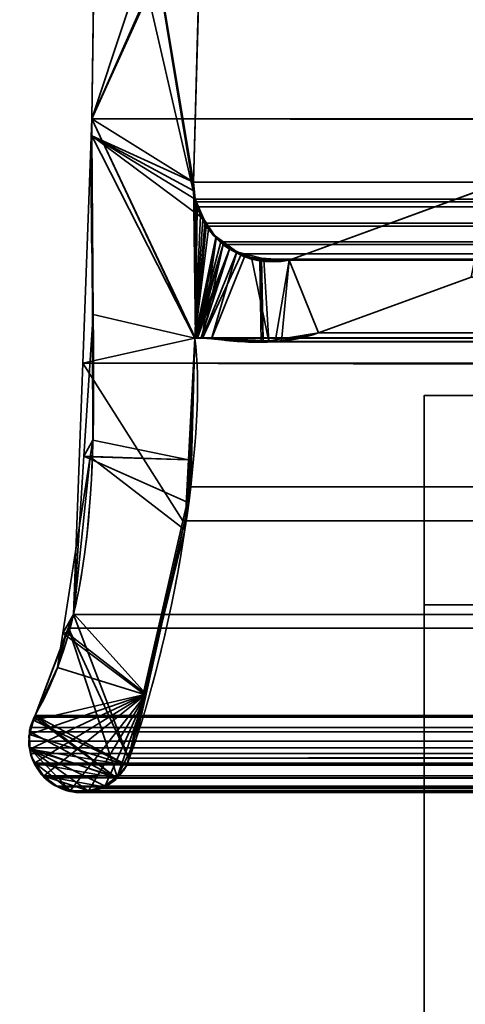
# Model space of a CAD drawing. Header units: millimetres. Extents: x -503 to 6703, y -110 to 193.
# Tile 1027 of 1056: x 4033.14 to 4037.39, y -5.82 to 3.59. Entities that reach past the tile are written whole.
import ezdxf

# ---------------------------------------------------------------- set-up
doc = ezdxf.new("R2010")
doc.units = ezdxf.units.MM
doc.layers.add('152', color=7, linetype='Continuous', true_color=0xffffff)

# ---------------------------------------------------------------- blocks, each defined once
blk = doc.blocks.new('UG_SURFACE_004')
at = {"layer": '152', "color": 252, "linetype": 'Continuous', "lineweight": 35}
for points in [[(5156.4999, -14, 2212.25), (5156.4999, 174.4, 2212.25), (3843.4999, 174.4, 2212.25), (3843.4999, -14, 2212.25)], [(3993.5, -14, 2062.2499), (3993.5, 174.4, 2062.2499), (5006.4998, 174.4, 2062.2499), (5006.4998, -14, 2062.2499)]]:
    blk.add_3dface(points, dxfattribs=at)
blk = doc.blocks.new('UG_SURFACE_341')
at = {"layer": '152', "color": 35, "linetype": 'Continuous', "lineweight": 35}
for points in [[(4037.0002, 0, 2), (4962.9998, 0, 2), (4962.9998, -2), (4037.0002, -2)], [(4037.0002, 0, 1027), (4081.9998, 0, 1031.9999), (4081.9998, 0, 1015)], [(4037.0002, 0, 2), (4037.0002, 0, 1027), (4082.7613, 0, 1011.1731), (4084.929, 0, 1007.929)], [(4037.0002, 0, 1027), (4082.7613, 0, 1035.8268), (4081.9998, 0, 1031.9999)], [(4037.0002, 0, 1027), (4037.0002, 0, 2017), (4082.4895, 0, 1107.0901), (4082.0546, 0, 1102.9547)], [(4081.9998, 0, 1015), (4082.7613, 0, 1011.1731), (4037.0002, 0, 1027)], [(4082.0546, 0, 1102.9547), (4084.929, 0, 1039.0711), (4082.7613, 0, 1035.8268), (4037.0002, 0, 1027)], [(4084.929, 0, 1007.929), (4088.1734, 0, 1005.7611), (4037.0002, 0, 2)], [(4962.9998, 0, 2), (4037.0002, 0, 2), (4092, 0, 1005), (4095.8266, 0, 1005.7611)], [(4088.1734, 0, 1005.7611), (4092, 0, 1005), (4037.0002, 0, 2)], [(4037.0002, 0, 2017), (4092, 0, 1114), (4087.9326, 0, 1113.1355)], [(4087.9326, 0, 1113.1355), (4084.5685, 0, 1110.6913), (4037.0002, 0, 2017)], [(4084.5685, 0, 1110.6913), (4082.4895, 0, 1107.0901), (4037.0002, 0, 2017)], [(4096.0674, 0, 1113.1355), (4092, 0, 1114), (4037.0002, 0, 2017), (4962.9998, 0, 2017)], [(4037.0002, 0, 2), (4037.0002, -2), (4037.0002, -9), (4037.0002, -9, 977)], [(4037.0002, -9, 977), (4037.0002, 0, 1027), (4037.0002, 0, 2)], [(4962.9998, -9, 2017), (4962.9998, 0, 2017), (4037.0002, 0, 2017), (4037.0002, -9, 2017)], [(4037.0002, 0, 1027), (4037.0002, -16.6489, 982.7361), (4037.0002, -18.1684, 983.4126), (4037.0002, -16.0274, 1012.5227)], [(4037.0002, 0, 1027), (4037.0002, -15.5359, 981.5), (4037.0002, -16.6489, 982.7361)], [(4037.0002, -16.0274, 1012.5227), (4037.0002, -16.6699, 1014.5), (4037.0002, 0, 1027)], [(4037.0002, 0, 1027), (4037.0002, -9, 977), (4037.0002, -15.0219, 979.9181), (4037.0002, -15.5359, 981.5)], [(4037.0002, -24.75, 1027), (4037.0002, 0, 1027), (4037.0002, -18.0611, 1016.0451), (4037.0002, -19.9604, 1016.8908)], [(4037.0002, -16.6699, 1014.5), (4037.0002, -18.0611, 1016.0451), (4037.0002, 0, 1027)], [(4037.0002, 0, 1027), (4037.0002, -17, 1036.9999), (4037.0002, -17, 1067), (4037.0002, -9, 1192)], [(4037.0002, 0, 1027), (4037.0002, -24.75, 1027), (4037.0002, -24.5, 1036.9999), (4037.0002, -17, 1036.9999)], [(4037.0002, -9, 1192), (4037.0002, -9, 2017), (4037.0002, 0, 2017), (4037.0002, 0, 1027)], [(4962.9998, -2), (4962.9998, -9), (4037.0002, -9), (4037.0002, -2)]]:
    blk.add_3dface(points, dxfattribs=at)
blk = doc.blocks.new('UG_SURFACE_368')
at = {"layer": '152', "color": 252, "linetype": 'Continuous', "lineweight": 35}
for points in [[(4031.4999, -25.92, 2021.75), (4968.5001, -25.92, 2021.75), (4968.5001, 14.42, 2021.75), (4031.4999, 14.42, 2021.75)], [(4033, -25.92, 2020.2501), (4033, 14.42, 2020.2501), (4967, 14.42, 2020.2501), (4967, -25.92, 2020.2501)]]:
    blk.add_3dface(points, dxfattribs=at)
blk = doc.blocks.new('UG_SURFACE_396')
at = {"layer": '152', "color": 7, "linetype": 'Continuous', "lineweight": 35}
for points in [[(4034.812, 1.8784, 2018.4383), (4033.9112, 7.3541, 2019.3388), (4033.8678, 6.0177, 2019.3822), (4033.8717, 5.9608, 2019.3784)], [(4033.9112, 7.3541, 2019.3388), (4034.7991, 1.9593, 2018.451), (4034.7953, 2.0412, 2018.4548)], [(4033.9112, 7.3541, 2019.3388), (4034.812, 1.8784, 2018.4383), (4034.7991, 1.9593, 2018.451)], [(4034.7953, 2.0412, 2018.4548), (4034.8778, 4.9715, 2018.3723), (4033.9112, 7.3541, 2019.3388)], [(4033.8249, 2.6459, -7.75), (4035.0733, 6.4097, -7.75), (4034.9107, 5.1239, -7.75), (4034.903, 5.0887, -7.75)], [(4035.0733, 6.4097, -7.75), (4033.8249, 2.6459, -7.75), (4033.8717, 5.9608, -7.75)], [(4033.8249, 2.6459, 2019.4249), (4033.8717, 5.9608, 2019.3784), (4033.8717, 5.9608, -7.75), (4033.8249, 2.6459, -7.75)], [(4033.8717, 5.9608, 2019.3784), (4033.8249, 2.6459, 2019.4249), (4033.8259, 2.4847, 2019.424), (4034.812, 1.8784, 2018.4383)], [(4034.903, 5.0887, -7.75), (4034.8778, 4.9715, -7.75), (4033.8249, 2.6459, -7.75)], [(4034.8778, 4.9715, -7.75), (4034.7953, 2.0412, -7.75), (4033.8254, 2.4846, -7.75), (4033.8249, 2.6459, -7.75)], [(4034.7953, 2.0412, -7.75), (4034.8778, 4.9715, -7.75), (4034.8778, 4.9715, 2018.3723), (4034.7953, 2.0412, 2018.4548)], [(4033.8249, 2.6459, -7.75), (4033.8254, 2.4846, -7.75), (4033.8259, 2.4847, 2019.424)], [(4033.8259, 2.4847, 2019.424), (4033.8249, 2.6459, 2019.4249), (4033.8249, 2.6459, -7.75)], [(4033.8359, 0.7759, 2019.4142), (4033.8259, 2.4847, 2019.424), (4033.8254, 2.4846, -7.75)], [(4033.8359, 0.7759, 2019.4142), (4033.8254, 2.4846, -7.75), (4033.8349, -0.4257, -7.75)], [(4033.8254, 2.4846, -7.75), (4034.812, 1.8784, -7.75), (4034.8959, 1.6882, -7.75)], [(4033.8254, 2.4846, -7.75), (4034.7953, 2.0412, -7.75), (4034.7991, 1.9593, -7.75)], [(4034.7991, 1.9593, -7.75), (4034.812, 1.8784, -7.75), (4033.8254, 2.4846, -7.75)], [(4034.8959, 1.6882, -7.75), (4034.9388, 1.592, -7.75), (4034.8077, 0.5499, -7.75), (4033.8254, 2.4846, -7.75)], [(4033.8349, -0.4257, -7.75), (4033.8254, 2.4846, -7.75), (4034.8077, 0.5499, -7.75), (4034.7481, -0.6131, -7.75)], [(4033.8259, 2.4847, 2019.424), (4034.8077, 0.5499, 2018.4426), (4034.8644, 1.7194, 2018.3856), (4034.812, 1.8784, 2018.4383)], [(4034.8077, 0.5499, 2018.4426), (4033.8259, 2.4847, 2019.424), (4033.8359, 0.7759, 2019.4142)], [(4034.7991, 1.9593, -7.75), (4034.7953, 2.0412, -7.75), (4034.7953, 2.0412, 2018.4548), (4034.7991, 1.9593, 2018.451)], [(4035.7103, 1.295, -7.75), (4037.6267, 1.997, -7.75), (4037.4484, 1.1329, -7.75), (4035.9917, 0.5991, -7.75)], [(4035.9917, 0.5991, 2017.2584), (4037.4484, 1.1329, 2015.8014), (4037.6267, 1.997, 2015.6233), (4035.7103, 1.295, 2017.5397)], [(4037.6267, 1.997, -7.75), (4035.7103, 1.295, -7.75), (4035.7103, 1.295, 2017.5397), (4037.6267, 1.997, 2015.6233)], [(4034.7991, 1.9593, 2018.451), (4034.812, 1.8784, 2018.4383), (4034.812, 1.8784, -7.75), (4034.7991, 1.9593, -7.75)], [(4034.812, 1.8784, -7.75), (4034.8644, 1.7194, 2018.3856), (4034.8864, 1.6875, 2018.3635)], [(4034.812, 1.8784, -7.75), (4034.812, 1.8784, 2018.4383), (4034.8644, 1.7194, 2018.3856)], [(4034.8864, 1.6875, 2018.3635), (4034.8959, 1.6882, -7.75), (4034.812, 1.8784, -7.75)], [(4034.8864, 1.6875, 2018.3635), (4034.8644, 1.7194, 2018.3856), (4034.8077, 0.5499, 2018.4426)], [(4035.0094, 1.5104, 2018.2409), (4034.8864, 1.6875, 2018.3635), (4034.8077, 0.5499, 2018.4426)], [(4034.8959, 1.6882, -7.75), (4034.8864, 1.6875, 2018.3635), (4035.0094, 1.5104, 2018.2409)], [(4035.0094, 1.5104, 2018.2409), (4034.9388, 1.592, -7.75), (4034.8959, 1.6882, -7.75)], [(4034.8077, 0.5499, -7.75), (4034.9388, 1.592, -7.75), (4035.0165, 1.518, -7.75)], [(4035.0165, 1.518, -7.75), (4035.14, 1.4006, -7.75), (4034.8077, 0.5499, -7.75)], [(4034.8077, 0.5499, 2018.4426), (4035.0142, 1.5029, 2018.2357), (4035.0094, 1.5104, 2018.2409)], [(4035.0094, 1.5104, 2018.2409), (4035.0165, 1.518, -7.75), (4034.9388, 1.592, -7.75)], [(4035.0165, 1.518, -7.75), (4035.0094, 1.5104, 2018.2409), (4035.0142, 1.5029, 2018.2357)], [(4035.0165, 1.518, -7.75), (4035.0142, 1.5029, 2018.2357), (4035.2092, 1.3763, 2018.0407)], [(4035.2092, 1.3763, 2018.0407), (4035.14, 1.4006, -7.75), (4035.0165, 1.518, -7.75)], [(4035.0142, 1.5029, 2018.2357), (4034.8077, 0.5499, 2018.4426), (4034.8163, 0.553, 2018.4338)], [(4034.8163, 0.553, 2018.4338), (4034.8191, 0.5541, 2018.4307), (4035.0142, 1.5029, 2018.2357)], [(4035.0142, 1.5029, 2018.2357), (4034.8191, 0.5541, 2018.4307), (4034.8339, 0.5532, 2018.4164)], [(4034.8339, 0.5532, 2018.4164), (4034.8778, 0.5502, 2018.3723), (4035.0142, 1.5029, 2018.2357)], [(4034.8778, 0.5502, 2018.3723), (4034.9684, 0.5441, 2018.2817), (4035.2092, 1.3763, 2018.0407), (4035.0142, 1.5029, 2018.2357)], [(4034.8158, 0.5533, -7.75), (4034.8077, 0.5499, -7.75), (4035.14, 1.4006, -7.75)], [(4034.8163, 0.5534, -7.75), (4034.8158, 0.5533, -7.75), (4035.14, 1.4006, -7.75)], [(4034.8339, 0.5537, -7.75), (4034.8163, 0.5534, -7.75), (4035.14, 1.4006, -7.75)], [(4035.14, 1.4006, -7.75), (4034.8701, 0.5545, -7.75), (4034.8339, 0.5537, -7.75)], [(4034.8778, 0.5539, -7.75), (4034.8701, 0.5545, -7.75), (4035.14, 1.4006, -7.75), (4035.2092, 1.3738, -7.75)], [(4035.2092, 1.3738, -7.75), (4035.429, 1.2884, -7.75), (4035.4433, 0.5105, -7.75), (4034.8778, 0.5539, -7.75)], [(4034.9684, 0.5441, 2018.2817), (4035.2845, 1.3273, 2017.9653), (4035.2092, 1.3763, 2018.0407)], [(4035.4457, 1.3151, 2017.8041), (4035.2845, 1.3273, 2017.9653), (4034.9684, 0.5441, 2018.2817), (4035.4619, 0.5275, 2017.7882)], [(4035.2092, 1.3763, 2018.0407), (4035.2092, 1.3738, -7.75), (4035.14, 1.4006, -7.75)], [(4035.2092, 1.3738, -7.75), (4035.2092, 1.3763, 2018.0407), (4035.2845, 1.3273, 2017.9653)], [(4035.2092, 1.3738, -7.75), (4035.2845, 1.3273, 2017.9653), (4035.4457, 1.3151, 2017.8041)], [(4035.4457, 1.3151, 2017.8041), (4035.429, 1.2884, -7.75), (4035.2092, 1.3738, -7.75)], [(4035.4457, 1.3151, 2017.8041), (4035.4447, 1.2888, -7.75), (4035.429, 1.2884, -7.75)], [(4035.4609, 0.5134, -7.75), (4035.429, 1.2884, -7.75), (4035.4447, 1.2888, -7.75)], [(4035.4609, 0.5134, -7.75), (4035.4433, 0.5105, -7.75), (4035.429, 1.2884, -7.75)], [(4035.4447, 1.2888, -7.75), (4035.4457, 1.3151, 2017.8041), (4035.7103, 1.295, 2017.5397)], [(4035.4447, 1.2888, -7.75), (4035.7103, 1.295, -7.75), (4035.9917, 0.5991, -7.75), (4035.4609, 0.5134, -7.75)], [(4035.7103, 1.295, 2017.5397), (4035.7103, 1.295, -7.75), (4035.4447, 1.2888, -7.75)], [(4035.4619, 0.5275, 2017.7882), (4035.6383, 0.5215, 2017.6115), (4035.7103, 1.295, 2017.5397), (4035.4457, 1.3151, 2017.8041)], [(4035.7103, 1.295, 2017.5397), (4035.6383, 0.5215, 2017.6115), (4035.9917, 0.5991, 2017.2584)], [(4037.4484, 1.1329, 2015.8014), (4035.9917, 0.5991, 2017.2584), (4035.9917, 0.5991, -7.75), (4037.4484, 1.1329, -7.75)], [(4033.8349, -0.4257, -7.75), (4033.7486, -0.5778, 2019.5014), (4033.8359, 0.7759, 2019.4142)], [(4034.7657, -0.6133, 2018.4846), (4034.8077, 0.5499, 2018.4426), (4033.8359, 0.7759, 2019.4142), (4033.7486, -0.5778, 2019.5014)], [(4035.4609, 0.5134, -7.75), (4035.9917, 0.5991, -7.75), (4035.9917, 0.5991, 2017.2584)], [(4035.9917, 0.5991, 2017.2584), (4035.6383, 0.5215, 2017.6115), (4035.4609, 0.5134, -7.75)], [(4034.7481, -0.6131, -7.75), (4034.8077, 0.5499, -7.75), (4034.8077, 0.5499, 2018.4426)], [(4034.8077, 0.5499, 2018.4426), (4034.7657, -0.6133, 2018.4846), (4034.7481, -0.6131, -7.75)], [(4034.8077, 0.5499, -7.75), (4034.8158, 0.5533, -7.75), (4034.8163, 0.553, 2018.4338)], [(4034.8163, 0.553, 2018.4338), (4034.8077, 0.5499, 2018.4426), (4034.8077, 0.5499, -7.75)], [(4034.8158, 0.5533, -7.75), (4034.8163, 0.5534, -7.75), (4034.8163, 0.553, 2018.4338)], [(4034.8339, 0.5532, 2018.4164), (4034.8191, 0.5541, 2018.4307), (4034.8163, 0.5534, -7.75)], [(4034.8191, 0.5541, 2018.4307), (4034.8163, 0.553, 2018.4338), (4034.8163, 0.5534, -7.75)], [(4034.8163, 0.5534, -7.75), (4034.8339, 0.5537, -7.75), (4034.8339, 0.5532, 2018.4164)], [(4034.8339, 0.5537, -7.75), (4034.8701, 0.5545, -7.75), (4034.8778, 0.5502, 2018.3723)], [(4034.8778, 0.5502, 2018.3723), (4034.8339, 0.5532, 2018.4164), (4034.8339, 0.5537, -7.75)], [(4034.8701, 0.5545, -7.75), (4034.8778, 0.5539, -7.75), (4034.8778, 0.5502, 2018.3723)], [(4034.8778, 0.5539, -7.75), (4035.4433, 0.5105, -7.75), (4035.4619, 0.5275, 2017.7882)], [(4035.4619, 0.5275, 2017.7882), (4034.9684, 0.5441, 2018.2817), (4034.8778, 0.5539, -7.75)], [(4034.9684, 0.5441, 2018.2817), (4034.8778, 0.5502, 2018.3723), (4034.8778, 0.5539, -7.75)], [(4035.4433, 0.5105, -7.75), (4035.4609, 0.5134, -7.75), (4035.4619, 0.5275, 2017.7882)], [(4035.6383, 0.5215, 2017.6115), (4035.4619, 0.5275, 2017.7882), (4035.4609, 0.5134, -7.75)], [(4033.8349, -0.4257, -7.75), (4033.8101, -0.5852, -7.75), (4033.7486, -0.5778, 2019.5014)], [(4033.8101, -0.5852, -7.75), (4033.8349, -0.4257, -7.75), (4034.7481, -0.6131, -7.75)], [(4033.6518, -2.085, 2019.5985), (4033.8101, -0.5852, -7.75), (4033.5484, -2.2703, -7.75)], [(4034.7142, -1.283, -7.75), (4034.327, -2.8554, -7.75), (4033.5484, -2.2703, -7.75), (4033.8101, -0.5852, -7.75)], [(4033.6518, -2.085, 2019.5985), (4033.7486, -0.5778, 2019.5014), (4033.8101, -0.5852, -7.75)], [(4033.7486, -0.5778, 2019.5014), (4033.6518, -2.085, 2019.5985), (4034.3423, -2.8528, 2018.9075), (4034.7505, -1.0249, 2018.4994)], [(4034.7505, -1.0249, 2018.4994), (4034.7657, -0.6133, 2018.4846), (4033.7486, -0.5778, 2019.5014)], [(4033.8101, -0.5852, -7.75), (4034.7481, -0.6131, -7.75), (4034.7142, -1.283, -7.75)], [(4034.7142, -1.283, -7.75), (4034.7481, -0.6131, -7.75), (4034.7657, -0.6133, 2018.4846)], [(4034.7657, -0.6133, 2018.4846), (4034.7505, -1.0249, 2018.4994), (4034.7142, -1.283, -7.75)], [(4034.7505, -1.0249, 2018.4994), (4034.327, -2.8554, -7.75), (4034.7142, -1.283, -7.75)], [(4034.7505, -1.0249, 2018.4994), (4034.3423, -2.8528, 2018.9075), (4034.327, -2.8554, -7.75)], [(4033.5484, -2.2703, -7.75), (4033.5832, -2.2645, 2019.6667), (4033.6518, -2.085, 2019.5985)], [(4034.3423, -2.8528, 2018.9075), (4033.6518, -2.085, 2019.5985), (4033.5832, -2.2645, 2019.6667)], [(4034.3423, -2.8528, 2018.9075), (4033.5832, -2.2645, 2019.6667), (4033.2818, -3.0566, 2019.9683), (4033.2646, -3.1036, 2019.9852)], [(4033.2818, -3.0566, -7.75), (4033.2818, -3.0566, 2019.9683), (4033.5832, -2.2645, 2019.6667)], [(4033.5832, -2.2645, 2019.6667), (4033.4978, -2.5976, -7.75), (4033.2818, -3.0566, -7.75)], [(4033.5832, -2.2645, 2019.6667), (4033.5484, -2.2703, -7.75), (4033.4978, -2.5976, -7.75)], [(4034.327, -2.8554, -7.75), (4033.4978, -2.5976, -7.75), (4033.5484, -2.2703, -7.75)], [(4033.2818, -3.0566, -7.75), (4033.4978, -2.5976, -7.75), (4034.327, -2.8554, -7.75), (4034.1601, -3.5319, -7.75)], [(4033.2284, -3.2381, 2020.0214), (4033.2236, -3.3434, 2020.0262), (4033.2327, -3.379, 2020.0171), (4034.3423, -2.8528, 2018.9075)], [(4034.3423, -2.8528, 2018.9075), (4033.2646, -3.1036, 2019.9852), (4033.2303, -3.2006, 2020.0198), (4033.2284, -3.2381, 2020.0214)], [(4033.2327, -3.379, 2020.0171), (4033.2603, -3.4879, 2019.9895), (4033.2761, -3.5127, 2019.974), (4034.3423, -2.8528, 2018.9075)], [(4034.3423, -2.8528, 2018.9075), (4033.2761, -3.5127, 2019.974), (4033.3428, -3.6207, 2019.907), (4033.3638, -3.6376, 2019.886)], [(4033.3638, -3.6376, 2019.886), (4033.483, -3.7332, 2019.7668), (4033.6242, -3.7674, 2019.6257), (4034.3423, -2.8528, 2018.9075)], [(4034.3423, -2.8528, 2018.9075), (4033.6242, -3.7674, 2019.6257), (4033.7319, -3.7935, 2019.5179), (4033.7915, -3.7758, 2019.4583)], [(4033.7915, -3.7758, 2019.4583), (4033.9508, -3.7285, 2019.2993), (4034.3423, -2.8528, 2018.9075)], [(4034.3423, -2.8528, 2018.9075), (4033.9508, -3.7285, 2019.2993), (4033.9847, -3.7184, 2019.2654), (4034.0652, -3.642, 2019.1846)], [(4034.245, -3.2885, 2019.0051), (4034.3423, -2.8528, 2018.9075), (4034.0652, -3.642, 2019.1846)], [(4034.1601, -3.5319, -7.75), (4034.327, -2.8554, -7.75), (4034.3423, -2.8528, 2018.9075)], [(4034.3423, -2.8528, 2018.9075), (4034.245, -3.2885, 2019.0051), (4034.1601, -3.5319, -7.75)], [(4033.2646, -3.1036, 2019.9852), (4033.268, -3.1027, -7.75), (4033.2274, -3.2386, -7.75)], [(4034.1601, -3.5319, -7.75), (4033.2274, -3.2386, -7.75), (4033.268, -3.1027, -7.75)], [(4033.2274, -3.2386, -7.75), (4033.2303, -3.2006, 2020.0198), (4033.2646, -3.1036, 2019.9852)], [(4033.268, -3.1027, -7.75), (4033.2646, -3.1036, 2019.9852), (4033.2818, -3.0566, 2019.9683)], [(4033.2818, -3.0566, 2019.9683), (4033.2818, -3.0566, -7.75), (4033.268, -3.1027, -7.75)], [(4034.1601, -3.5319, -7.75), (4033.268, -3.1027, -7.75), (4033.2818, -3.0566, -7.75)], [(4033.2274, -3.2386, -7.75), (4033.2232, -3.2537, -7.75), (4033.2327, -3.379, 2020.0171)], [(4033.236, -3.3802, -7.75), (4033.2232, -3.2537, -7.75), (4033.2274, -3.2386, -7.75), (4034.1601, -3.5319, -7.75)], [(4033.2232, -3.2537, -7.75), (4033.236, -3.3802, -7.75), (4033.2327, -3.379, 2020.0171)], [(4033.2236, -3.3434, 2020.0262), (4033.2284, -3.2381, 2020.0214), (4033.2274, -3.2386, -7.75)], [(4033.2327, -3.379, 2020.0171), (4033.2236, -3.3434, 2020.0262), (4033.2274, -3.2386, -7.75)], [(4033.2274, -3.2386, -7.75), (4033.2284, -3.2381, 2020.0214), (4033.2303, -3.2006, 2020.0198)], [(4034.0652, -3.642, 2019.1846), (4034.1306, -3.5803, 2019.1195), (4034.1601, -3.5319, 2019.0897), (4034.245, -3.2885, 2019.0051)], [(4034.245, -3.2885, 2019.0051), (4034.1601, -3.5319, 2019.0897), (4034.1601, -3.5319, -7.75)], [(4033.2603, -3.4879, 2019.9895), (4033.2327, -3.379, 2020.0171), (4033.236, -3.3802, -7.75)], [(4033.236, -3.3802, -7.75), (4033.2422, -3.4365, -7.75), (4033.2603, -3.4879, 2019.9895)], [(4033.236, -3.3802, -7.75), (4034.0657, -3.6483, -7.75), (4034.0433, -3.676, -7.75), (4033.947, -3.7278, -7.75)], [(4033.236, -3.3802, -7.75), (4033.793, -3.7803, -7.75), (4033.6809, -3.7921, -7.75), (4033.6246, -3.7754, -7.75)], [(4033.236, -3.3802, -7.75), (4034.1601, -3.5319, -7.75), (4034.0657, -3.6483, -7.75)], [(4033.947, -3.7278, -7.75), (4033.8635, -3.7728, -7.75), (4033.793, -3.7803, -7.75), (4033.236, -3.3802, -7.75)], [(4033.2823, -3.511, -7.75), (4033.2422, -3.4365, -7.75), (4033.236, -3.3802, -7.75), (4033.6246, -3.7754, -7.75)], [(4033.2422, -3.4365, -7.75), (4033.2823, -3.511, -7.75), (4033.2761, -3.5127, 2019.974)], [(4033.2761, -3.5127, 2019.974), (4033.2603, -3.4879, 2019.9895), (4033.2422, -3.4365, -7.75)], [(4033.3428, -3.6207, 2019.907), (4033.2761, -3.5127, 2019.974), (4033.2823, -3.511, -7.75)], [(4033.2823, -3.511, -7.75), (4033.339, -3.6162, -7.75), (4033.3428, -3.6207, 2019.907)], [(4033.2823, -3.511, -7.75), (4033.6246, -3.7754, -7.75), (4033.483, -3.7332, -7.75), (4033.3657, -3.6377, -7.75)], [(4033.3657, -3.6377, -7.75), (4033.339, -3.6162, -7.75), (4033.2823, -3.511, -7.75)], [(4034.0657, -3.6483, -7.75), (4034.1601, -3.5319, -7.75), (4034.1601, -3.5319, 2019.0897)], [(4034.1601, -3.5319, 2019.0897), (4034.1306, -3.5803, 2019.1195), (4034.0657, -3.6483, -7.75)], [(4033.339, -3.6162, -7.75), (4033.3657, -3.6377, -7.75), (4033.3638, -3.6376, 2019.886)], [(4033.3638, -3.6376, 2019.886), (4033.3428, -3.6207, 2019.907), (4033.339, -3.6162, -7.75)], [(4033.483, -3.7332, 2019.7668), (4033.3638, -3.6376, 2019.886), (4033.3657, -3.6377, -7.75)], [(4033.3657, -3.6377, -7.75), (4033.483, -3.7332, -7.75), (4033.483, -3.7332, 2019.7668)], [(4033.947, -3.7278, -7.75), (4034.0433, -3.676, -7.75), (4034.0652, -3.642, 2019.1846)], [(4034.0652, -3.642, 2019.1846), (4033.9847, -3.7184, 2019.2654), (4033.947, -3.7278, -7.75)], [(4034.0433, -3.676, -7.75), (4034.0657, -3.6483, -7.75), (4034.0652, -3.642, 2019.1846)], [(4034.1306, -3.5803, 2019.1195), (4034.0652, -3.642, 2019.1846), (4034.0657, -3.6483, -7.75)], [(4033.483, -3.7332, -7.75), (4033.6246, -3.7754, -7.75), (4033.6242, -3.7674, 2019.6257)], [(4033.6242, -3.7674, 2019.6257), (4033.483, -3.7332, 2019.7668), (4033.483, -3.7332, -7.75)], [(4033.9508, -3.7285, 2019.2993), (4033.7915, -3.7758, 2019.4583), (4033.8635, -3.7728, -7.75)], [(4033.8635, -3.7728, -7.75), (4033.947, -3.7278, -7.75), (4033.9508, -3.7285, 2019.2993)], [(4033.9847, -3.7184, 2019.2654), (4033.9508, -3.7285, 2019.2993), (4033.947, -3.7278, -7.75)], [(4033.7319, -3.7935, 2019.5179), (4033.6242, -3.7674, 2019.6257), (4033.6246, -3.7754, -7.75)], [(4033.6246, -3.7754, -7.75), (4033.6809, -3.7921, -7.75), (4033.7319, -3.7935, 2019.5179)], [(4033.6809, -3.7921, -7.75), (4033.793, -3.7803, -7.75), (4033.7915, -3.7758, 2019.4583)], [(4033.7915, -3.7758, 2019.4583), (4033.7319, -3.7935, 2019.5179), (4033.6809, -3.7921, -7.75)], [(4033.7915, -3.7758, 2019.4583), (4033.793, -3.7803, -7.75), (4033.8635, -3.7728, -7.75)]]:
    blk.add_3dface(points, dxfattribs=at)
blk = doc.blocks.new('UG_SURFACE_397')
at = {"layer": '152', "color": 7, "linetype": 'Continuous', "lineweight": 35}
for points in [[(4034.8778, 4.9715, 2018.3723), (4034.7953, 2.0412, 2018.4548), (4033.8249, 2.6459, 2019.4249), (4033.8717, 5.9608, 2019.3784)], [(4966.1751, 2.6459, 2019.4249), (4966.1283, 5.9608, 2019.3784), (4033.8717, 5.9608, 2019.3784), (4033.8249, 2.6459, 2019.4249)], [(4034.7953, 2.0412, 2018.4548), (4034.8778, 4.9715, 2018.3723), (4965.1222, 4.9715, 2018.3723), (4965.2047, 2.0412, 2018.4548)], [(4033.7386, 0.3122, 2019.5112), (4033.8249, 2.6459, 2019.4249), (4034.8077, 0.5499, 2018.4426)], [(4966.1694, 1.0733, 2019.4194), (4033.8249, 2.6459, 2019.4249), (4033.7386, 0.3122, 2019.5112)], [(4033.8249, 2.6459, 2019.4249), (4034.7953, 2.0412, 2018.4548), (4034.8148, 0.5531, 2018.4352), (4034.8125, 0.552, 2018.4376)], [(4034.8125, 0.552, 2018.4376), (4034.8077, 0.5499, 2018.4426), (4033.8249, 2.6459, 2019.4249)], [(4966.1694, 1.0733, 2019.4194), (4966.1751, 2.6459, 2019.4249), (4033.8249, 2.6459, 2019.4249)], [(4034.8148, 0.5531, 2018.4352), (4034.7953, 2.0412, 2018.4548), (4034.812, 1.8784, 2018.4383)], [(4034.7953, 2.0412, 2018.4548), (4965.2047, 2.0412, 2018.4548), (4965.188, 1.8784, 2018.4383), (4034.812, 1.8784, 2018.4383)], [(4035.7103, 1.295, 2017.5397), (4037.6267, 1.997, 2015.6233), (4037.4484, 1.1329, 2015.8014), (4035.9917, 0.5991, 2017.2584)], [(4037.6267, 1.997, 2015.6233), (4035.7103, 1.295, 2017.5397), (4964.2897, 1.295, 2017.5397), (4962.3733, 1.997, 2015.6233)], [(4034.8148, 0.5531, 2018.4352), (4034.812, 1.8784, 2018.4383), (4034.8186, 1.8527, 2018.4314)], [(4034.812, 1.8784, 2018.4383), (4965.188, 1.8784, 2018.4383), (4965.1794, 1.8547, 2018.4295)], [(4965.1794, 1.8547, 2018.4295), (4034.8186, 1.8527, 2018.4314), (4034.812, 1.8784, 2018.4383)], [(4034.8186, 1.8527, 2018.4314), (4034.831, 1.8061, 2018.4193), (4034.8148, 0.5531, 2018.4352)], [(4034.8148, 0.5531, 2018.4352), (4034.831, 1.8061, 2018.4193), (4034.905, 1.6501, 2018.3451)], [(4034.831, 1.8061, 2018.4193), (4034.8186, 1.8527, 2018.4314), (4965.1794, 1.8547, 2018.4295)], [(4034.831, 1.8061, 2018.4193), (4965.1794, 1.8547, 2018.4295), (4965.1113, 1.6712, 2018.3613)], [(4034.831, 1.8061, 2018.4193), (4965.1113, 1.6712, 2018.3613), (4965.096, 1.6503, 2018.3461)], [(4965.096, 1.6503, 2018.3461), (4034.905, 1.6501, 2018.3451), (4034.831, 1.8061, 2018.4193)], [(4034.905, 1.6501, 2018.3451), (4034.9183, 1.6214, 2018.3315), (4034.8148, 0.5531, 2018.4352)], [(4034.8148, 0.5531, 2018.4352), (4034.9183, 1.6214, 2018.3315), (4035.0566, 1.4696, 2018.1935)], [(4034.905, 1.6501, 2018.3451), (4965.096, 1.6503, 2018.3461), (4964.993, 1.5104, 2018.2431)], [(4034.9183, 1.6214, 2018.3315), (4034.905, 1.6501, 2018.3451), (4964.993, 1.5104, 2018.2431)], [(4034.9183, 1.6214, 2018.3315), (4964.993, 1.5104, 2018.2431), (4964.9429, 1.4754, 2018.193)], [(4964.9429, 1.4754, 2018.193), (4035.0566, 1.4696, 2018.1935), (4034.9183, 1.6214, 2018.3315)], [(4035.0566, 1.4696, 2018.1935), (4035.079, 1.4448, 2018.1711), (4034.8148, 0.5531, 2018.4352)], [(4034.8182, 0.5529, 2018.4319), (4034.8148, 0.5531, 2018.4352), (4035.079, 1.4448, 2018.1711)], [(4034.8334, 0.5522, 2018.4164), (4034.8182, 0.5529, 2018.4319), (4035.079, 1.4448, 2018.1711)], [(4034.8811, 0.5499, 2018.369), (4034.8334, 0.5522, 2018.4164), (4035.079, 1.4448, 2018.1711)], [(4034.8811, 0.5499, 2018.369), (4035.079, 1.4448, 2018.1711), (4035.2535, 1.3559, 2017.9965)], [(4035.079, 1.4448, 2018.1711), (4035.0566, 1.4696, 2018.1935), (4964.9429, 1.4754, 2018.193)], [(4035.079, 1.4448, 2018.1711), (4964.9429, 1.4754, 2018.193), (4964.757, 1.3446, 2018.007)], [(4035.079, 1.4448, 2018.1711), (4964.757, 1.3446, 2018.007), (4964.7489, 1.343, 2017.9987)], [(4964.7489, 1.343, 2017.9987), (4035.2535, 1.3559, 2017.9965), (4035.079, 1.4448, 2018.1711)], [(4035.2535, 1.3559, 2017.9965), (4035.3537, 1.3048, 2017.8962), (4035.5163, 0.519, 2017.7338), (4034.8811, 0.5499, 2018.369)], [(4035.3537, 1.3048, 2017.8962), (4035.2535, 1.3559, 2017.9965), (4964.7489, 1.343, 2017.9987)], [(4035.4695, 1.3017, 2017.7805), (4035.3537, 1.3048, 2017.8962), (4964.7489, 1.343, 2017.9987)], [(4964.7489, 1.343, 2017.9987), (4964.5295, 1.3002, 2017.7794), (4035.4695, 1.3017, 2017.7805)], [(4035.5163, 0.519, 2017.7338), (4035.3537, 1.3048, 2017.8962), (4035.4695, 1.3017, 2017.7805)], [(4035.4695, 1.3017, 2017.7805), (4035.7103, 1.295, 2017.5397), (4035.5768, 0.516, 2017.673), (4035.5163, 0.519, 2017.7338)], [(4035.4695, 1.3017, 2017.7805), (4964.5295, 1.3002, 2017.7794), (4964.4198, 1.2788, 2017.6699)], [(4035.7103, 1.295, 2017.5397), (4035.4695, 1.3017, 2017.7805), (4964.4198, 1.2788, 2017.6699)], [(4035.9917, 0.5991, 2017.2584), (4035.5768, 0.516, 2017.673), (4035.7103, 1.295, 2017.5397)], [(4964.4198, 1.2788, 2017.6699), (4964.2897, 1.295, 2017.5397), (4035.7103, 1.295, 2017.5397)], [(4962.5516, 1.1329, 2015.8014), (4964.0083, 0.5991, 2017.2584), (4035.9917, 0.5991, 2017.2584), (4037.4484, 1.1329, 2015.8014)], [(4033.7386, 0.3122, 2019.5112), (4966.2142, 0.3108, 2019.4643), (4966.1694, 1.0733, 2019.4194)], [(4035.5768, 0.516, 2017.673), (4964.0083, 0.5991, 2017.2584), (4964.3993, 0.5179, 2017.6492)], [(4035.5768, 0.516, 2017.673), (4035.9917, 0.5991, 2017.2584), (4964.0083, 0.5991, 2017.2584)], [(4033.7386, 0.3122, 2019.5112), (4034.8077, 0.5499, 2018.4426), (4034.7695, -0.8717, 2018.4803), (4034.6951, -1.1976, 2018.5549)], [(4034.7695, -0.8717, 2018.4803), (4965.1923, 0.5499, 2018.4426), (4965.1871, -0.4242, 2018.4369)], [(4034.7695, -0.8717, 2018.4803), (4034.8077, 0.5499, 2018.4426), (4965.1923, 0.5499, 2018.4426)], [(4034.8125, 0.552, 2018.4376), (4965.1875, 0.552, 2018.4376), (4965.1923, 0.5499, 2018.4426), (4034.8077, 0.5499, 2018.4426)], [(4965.1852, 0.5531, 2018.4352), (4034.8125, 0.552, 2018.4376), (4034.8148, 0.5531, 2018.4352)], [(4965.1852, 0.5531, 2018.4352), (4965.1875, 0.552, 2018.4376), (4034.8125, 0.552, 2018.4376)], [(4034.8148, 0.5531, 2018.4352), (4034.8182, 0.5529, 2018.4319), (4965.1818, 0.5529, 2018.4321), (4965.1852, 0.5531, 2018.4352)], [(4034.8182, 0.5529, 2018.4319), (4034.8334, 0.5522, 2018.4164), (4965.1666, 0.5523, 2018.4166)], [(4965.1666, 0.5523, 2018.4166), (4965.1818, 0.5529, 2018.4321), (4034.8182, 0.5529, 2018.4319)], [(4965.1194, 0.5501, 2018.3692), (4965.1666, 0.5523, 2018.4166), (4034.8334, 0.5522, 2018.4164)], [(4034.8334, 0.5522, 2018.4164), (4034.8811, 0.5499, 2018.369), (4965.1194, 0.5501, 2018.3692)], [(4964.4856, 0.5218, 2017.7355), (4965.1194, 0.5501, 2018.3692), (4034.8811, 0.5499, 2018.369)], [(4034.8811, 0.5499, 2018.369), (4035.5163, 0.519, 2017.7338), (4964.4856, 0.5218, 2017.7355)], [(4964.3993, 0.5179, 2017.6492), (4964.4856, 0.5218, 2017.7355), (4035.5163, 0.519, 2017.7338)], [(4964.3993, 0.5179, 2017.6492), (4035.5163, 0.519, 2017.7338), (4035.5768, 0.516, 2017.673)], [(4034.6951, -1.1976, 2018.5549), (4034.1754, -3.4651, 2019.0744), (4033.6499, -2.0923, 2019.6002), (4033.7386, 0.3122, 2019.5112)], [(4966.3572, -2.122, 2019.6073), (4033.7386, 0.3122, 2019.5112), (4033.6499, -2.0923, 2019.6002)], [(4966.3572, -2.122, 2019.6073), (4966.2142, 0.3108, 2019.4643), (4033.7386, 0.3122, 2019.5112)], [(4965.1871, -0.4242, 2018.4369), (4034.6951, -1.1976, 2018.5549), (4034.7695, -0.8717, 2018.4803)], [(4965.1871, -0.4242, 2018.4369), (4965.2996, -1.206, 2018.5497), (4034.6951, -1.1976, 2018.5549)], [(4965.4131, -1.9929, 2018.6632), (4034.1754, -3.4651, 2019.0744), (4034.6951, -1.1976, 2018.5549)], [(4034.6951, -1.1976, 2018.5549), (4965.2996, -1.206, 2018.5497), (4965.4131, -1.9929, 2018.6632)], [(4965.4131, -1.9929, 2018.6632), (4965.8217, -3.4663, 2019.0716), (4034.1754, -3.4651, 2019.0744)], [(4033.6003, -2.222, 2019.6497), (4033.6499, -2.0923, 2019.6002), (4034.1754, -3.4651, 2019.0744)], [(4033.6499, -2.0923, 2019.6002), (4033.6003, -2.222, 2019.6497), (4966.3968, -2.2245, 2019.6469)], [(4033.6499, -2.0923, 2019.6002), (4966.3968, -2.2245, 2019.6469), (4966.3572, -2.122, 2019.6073)], [(4034.0705, -3.6511, 2019.1796), (4034.0633, -3.6559, 2019.1865), (4033.2818, -3.0566, 2019.9683), (4033.6003, -2.222, 2019.6497)], [(4966.3968, -2.2245, 2019.6469), (4033.6003, -2.222, 2019.6497), (4033.2818, -3.0566, 2019.9683)], [(4033.2818, -3.0566, 2019.9683), (4966.7182, -3.0566, 2019.9683), (4966.3968, -2.2245, 2019.6469)], [(4033.6003, -2.222, 2019.6497), (4034.1754, -3.4651, 2019.0744), (4034.1601, -3.5319, 2019.0897), (4034.0705, -3.6511, 2019.1796)], [(4033.2317, -3.2123, 2020.0181), (4033.2365, -3.1716, 2020.0133), (4033.2747, -3.0742, 2019.9752), (4034.0633, -3.6559, 2019.1865)], [(4966.7635, -3.1716, 2020.0133), (4966.7253, -3.0742, 2019.9752), (4033.2747, -3.0742, 2019.9752), (4033.2365, -3.1716, 2020.0133)], [(4033.2747, -3.0742, 2019.9752), (4033.2818, -3.0566, 2019.9683), (4034.0633, -3.6559, 2019.1865)], [(4033.2747, -3.0742, 2019.9752), (4966.7253, -3.0742, 2019.9752), (4966.7182, -3.0566, 2019.9683), (4033.2818, -3.0566, 2019.9683)], [(4033.2317, -3.2123, 2020.0181), (4966.7683, -3.2123, 2020.0181), (4966.7635, -3.1716, 2020.0133)], [(4033.2365, -3.1716, 2020.0133), (4033.2317, -3.2123, 2020.0181), (4966.7635, -3.1716, 2020.0133)], [(4033.2303, -3.3665, 2020.0198), (4033.2212, -3.3021, 2020.0286), (4033.2317, -3.2123, 2020.0181), (4034.0633, -3.6559, 2019.1865)], [(4966.7788, -3.3021, 2020.0286), (4033.2317, -3.2123, 2020.0181), (4033.2212, -3.3021, 2020.0286)], [(4966.7788, -3.3021, 2020.0286), (4966.7683, -3.2123, 2020.0181), (4033.2317, -3.2123, 2020.0181)], [(4033.2212, -3.3021, 2020.0286), (4033.2303, -3.3665, 2020.0198), (4966.7697, -3.3665, 2020.0198), (4966.7788, -3.3021, 2020.0286)], [(4034.0633, -3.6559, 2019.1865), (4033.2737, -3.5129, 2019.9764), (4033.2379, -3.4209, 2020.0121), (4033.2303, -3.3665, 2020.0198)], [(4966.7697, -3.3665, 2020.0198), (4033.2303, -3.3665, 2020.0198), (4033.2379, -3.4209, 2020.0121)], [(4966.7621, -3.4209, 2020.0121), (4966.7697, -3.3665, 2020.0198), (4033.2379, -3.4209, 2020.0121)], [(4033.2379, -3.4209, 2020.0121), (4033.2737, -3.5129, 2019.9764), (4966.7263, -3.5129, 2019.9764), (4966.7621, -3.4209, 2020.0121)], [(4034.1601, -3.5319, 2019.0897), (4034.1754, -3.4651, 2019.0744), (4965.8217, -3.4663, 2019.0716)], [(4965.8217, -3.4663, 2019.0716), (4965.8399, -3.5319, 2019.0897), (4034.1601, -3.5319, 2019.0897)], [(4034.0633, -3.6559, 2019.1865), (4033.3591, -3.6338, 2019.8913), (4033.2794, -3.5281, 2019.9704), (4033.2737, -3.5129, 2019.9764)], [(4966.7206, -3.5281, 2019.9704), (4033.2737, -3.5129, 2019.9764), (4033.2794, -3.5281, 2019.9704)], [(4966.7206, -3.5281, 2019.9704), (4966.7263, -3.5129, 2019.9764), (4033.2737, -3.5129, 2019.9764)], [(4033.2794, -3.5281, 2019.9704), (4033.3591, -3.6338, 2019.8913), (4966.6409, -3.6338, 2019.8913), (4966.7206, -3.5281, 2019.9704)], [(4034.0705, -3.6511, 2019.1796), (4965.8399, -3.5319, 2019.0897), (4965.9295, -3.6511, 2019.1796)], [(4034.0705, -3.6511, 2019.1796), (4034.1601, -3.5319, 2019.0897), (4965.8399, -3.5319, 2019.0897)], [(4033.3591, -3.6338, 2019.8913), (4033.9398, -3.738, 2019.31), (4033.9165, -3.7538, 2019.3336), (4033.7939, -3.7758, 2019.4559)], [(4033.6394, -3.7769, 2019.6109), (4033.4992, -3.7378, 2019.7506), (4033.3591, -3.6338, 2019.8913), (4033.7939, -3.7758, 2019.4559)], [(4033.3591, -3.6338, 2019.8913), (4034.0633, -3.6559, 2019.1865), (4033.9398, -3.738, 2019.31)], [(4033.4992, -3.7378, 2019.7506), (4033.483, -3.7332, 2019.7668), (4033.3729, -3.6524, 2019.8772), (4033.3591, -3.6338, 2019.8913)], [(4966.6409, -3.6338, 2019.8913), (4033.3591, -3.6338, 2019.8913), (4033.3729, -3.6524, 2019.8772)], [(4966.6271, -3.6524, 2019.8772), (4966.6409, -3.6338, 2019.8913), (4033.3729, -3.6524, 2019.8772)], [(4033.3729, -3.6524, 2019.8772), (4033.483, -3.7332, 2019.7668), (4966.517, -3.7332, 2019.7668), (4966.6271, -3.6524, 2019.8772)], [(4034.0633, -3.6559, 2019.1865), (4965.9367, -3.6559, 2019.1865), (4966.0602, -3.738, 2019.31), (4033.9398, -3.738, 2019.31)], [(4965.9295, -3.6511, 2019.1796), (4034.0633, -3.6559, 2019.1865), (4034.0705, -3.6511, 2019.1796)], [(4965.9295, -3.6511, 2019.1796), (4965.9367, -3.6559, 2019.1865), (4034.0633, -3.6559, 2019.1865)], [(4033.4992, -3.7378, 2019.7506), (4966.5008, -3.7378, 2019.7506), (4966.517, -3.7332, 2019.7668), (4033.483, -3.7332, 2019.7668)], [(4033.6394, -3.7769, 2019.6109), (4966.3606, -3.7769, 2019.6109), (4966.5008, -3.7378, 2019.7506), (4033.4992, -3.7378, 2019.7506)], [(4966.0835, -3.7538, 2019.3336), (4033.7939, -3.7758, 2019.4559), (4033.9165, -3.7538, 2019.3336)], [(4966.0835, -3.7538, 2019.3336), (4966.2061, -3.7758, 2019.4559), (4033.7939, -3.7758, 2019.4559)], [(4033.9165, -3.7538, 2019.3336), (4966.0602, -3.738, 2019.31), (4966.0835, -3.7538, 2019.3336)], [(4033.9165, -3.7538, 2019.3336), (4033.9398, -3.738, 2019.31), (4966.0602, -3.738, 2019.31)], [(4033.7939, -3.7758, 2019.4559), (4033.6976, -3.7931, 2019.5527), (4033.6394, -3.7769, 2019.6109)], [(4966.3024, -3.7931, 2019.5527), (4033.6394, -3.7769, 2019.6109), (4033.6976, -3.7931, 2019.5527)], [(4966.3024, -3.7931, 2019.5527), (4966.3606, -3.7769, 2019.6109), (4033.6394, -3.7769, 2019.6109)], [(4033.6976, -3.7931, 2019.5527), (4966.2061, -3.7758, 2019.4559), (4966.3024, -3.7931, 2019.5527)], [(4033.6976, -3.7931, 2019.5527), (4033.7939, -3.7758, 2019.4559), (4966.2061, -3.7758, 2019.4559)]]:
    blk.add_3dface(points, dxfattribs=at)

msp = doc.modelspace()

# ---------------------------------------------------------------- linework, layer by layer
at = {"layer": '152', "color": 252, "linetype": 'Continuous', "lineweight": -3, "true_color": 0x939598}
for p, q in [((4033.8716, 5.9608, 2019.3784), (4033.825, 2.6459, 2019.425)), ((4033.825, 2.6459, -7.75), (4033.8716, 5.9608, -7.75)), ((4033.825, 2.6459, 2019.425), (4033.8716, 5.9608, 2019.3784)), ((4034.8776, 4.9715, 2018.3724), (4034.7951, 2.0412, 2018.4549)), ((4034.8776, 4.9715, 2018.3724), (4034.7951, 2.0412, 2018.4549)), ((4034.7951, 2.0412, -7.75), (4034.8776, 4.9715, -7.75)), ((4966.175, 2.6459, 2019.425), (4033.825, 2.6459, 2019.425)), ((4033.825, 2.6459, 2019.425), (4033.825, 2.6459, -7.75)), ((4034.7951, 2.0412, -7.75), (4034.7951, 2.0412, 2018.4549)), ((4034.7951, 2.0412, 2018.4549), (4965.2049, 2.0412, 2018.4549)), ((4035.7101, 1.295, 2017.5399), (4037.6266, 1.997, 2015.6234)), ((4035.7101, 1.295, 2017.5399), (4037.6266, 1.997, 2015.6234)), ((4035.7101, 1.295, -7.75), (4037.6266, 1.997, -7.75)), ((4034.8117, 1.8784, -7.75), (4034.8117, 1.8784, 2018.4383)), ((4034.8117, 1.8784, 2018.4383), (4965.1883, 1.8784, 2018.4383)), ((4035.7101, 1.295, -7.75), (4035.7101, 1.295, 2017.5399)), ((4035.7101, 1.295, 2017.5399), (4964.2899, 1.295, 2017.5399)), ((4037.4485, 1.1329, 2015.8015), (4035.9916, 0.5991, 2017.2584)), ((4035.9916, 0.5991, 2017.2584), (4037.4485, 1.1329, 2015.8015)), ((4037.4485, 1.1329, -7.75), (4035.9916, 0.5991, -7.75)), ((4964.0084, 0.5991, 2017.2584), (4035.9916, 0.5991, 2017.2584)), ((4035.9916, 0.5991, 2017.2584), (4035.9916, 0.5991, -7.75)), ((4034.8074, 0.5499, 2018.4426), (4034.8074, 0.5499, -7.75)), ((4965.1926, 0.5499, 2018.4426), (4034.8074, 0.5499, 2018.4426)), ((4037, 0, 2), (4963, 0, 2)), ((4037, 0, 2), (4037, -2)), ((4037, 0, 2017), (4963, 0, 2017)), ((4037, 0, 2017), (4037, -9, 2017)), ((4037, 0, 2017), (4037, 0, 2)), ((4037, -2), (4963, -2)), ((4037, -2), (4037, -9)), ((4966.7183, -3.0566, 2019.9683), (4033.2817, -3.0566, 2019.9683)), ((4033.2817, -3.0566, 2019.9683), (4033.2817, -3.0566, -7.75)), ((4965.8398, -3.5319, 2019.0898), (4034.1602, -3.5319, 2019.0898)), ((4034.1602, -3.5319, 2019.0898), (4034.1602, -3.5319, -7.75)), ((4033.4831, -3.7332, 2019.7669), (4033.4831, -3.7332, -7.75)), ((4966.5169, -3.7332, 2019.7669), (4033.4831, -3.7332, 2019.7669))]:
    msp.add_line(p, q, dxfattribs=at)
for points in [[(4033.825, 2.6459, -7.75), (4033.7678, 0.6697, -7.75), (4034.0904, -1.668, -7.75), (4033.2817, -3.0566, -7.75)], [(4033.2817, -3.0566, 2019.9683), (4034.0904, -1.668, 2019.1596), (4033.7678, 0.6697, 2019.4822), (4033.825, 2.6459, 2019.425)], [(4034.8117, 1.8784, 2018.4383), (4034.8001, 1.9319, 2018.4499), (4034.7948, 1.9864, 2018.4552), (4034.7951, 2.0412, 2018.4549)], [(4034.7951, 2.0412, -7.75), (4034.7948, 1.9864, -7.75), (4034.8001, 1.9319, -7.75), (4034.8117, 1.8784, -7.75)], [(4034.8117, 1.8784, -7.75), (4034.8988, 1.4692, -7.75), (4035.3009, 1.208, -7.75), (4035.7101, 1.295, -7.75)], [(4035.7101, 1.295, 2017.5399), (4035.3009, 1.208, 2017.9491), (4034.8988, 1.4692, 2018.3512), (4034.8117, 1.8784, 2018.4383)], [(4034.8074, 0.5499, -7.75), (4034.8617, 0.5892, -7.75), (4035.4574, 0.4094, -7.75), (4035.9916, 0.5991, -7.75)], [(4034.8074, 0.5499, 2018.4426), (4034.8617, 0.5892, 2018.3883), (4035.4574, 0.4094, 2017.7926), (4035.9916, 0.5991, 2017.2584)], [(4034.8074, 0.5499, 2018.4426), (4034.9217, -0.2606, 2018.3283), (4034.6602, -2.1669, 2018.5898), (4034.1602, -3.5319, 2019.0898)], [(4034.1602, -3.5319, -7.75), (4034.6602, -2.1669, -7.75), (4034.9217, -0.2606, -7.75), (4034.8074, 0.5499, -7.75)], [(4033.2817, -3.0566, 2019.9683), (4033.1503, -3.2988, 2020.0997), (4033.2406, -3.602, 2020.0094), (4033.4831, -3.7332, 2019.7669)], [(4033.2817, -3.0566, -7.75), (4033.1503, -3.2988, -7.75), (4033.2406, -3.602, -7.75), (4033.4831, -3.7332, -7.75)], [(4033.4831, -3.7332, -7.75), (4033.7258, -3.8648, -7.75), (4034.029, -3.7744, -7.75), (4034.1602, -3.5319, -7.75)], [(4033.4831, -3.7332, 2019.7669), (4033.7258, -3.8648, 2019.5242), (4034.029, -3.7744, 2019.221), (4034.1602, -3.5319, 2019.0898)]]:
    msp.add_open_spline(points, degree=3, dxfattribs=at)
for points, knots in [([(4033.825, 2.6459, 2019.425), (4033.7967, 1.6675, 2019.4533), (4033.857, 0.6872, 2019.393), (4033.829, -0.7739, 2019.421), (4033.8016, -1.258, 2019.4484), (4033.642, -2.2092, 2019.608), (4033.5056, -2.6721, 2019.7444), (4033.2817, -3.0566, 2019.9683)], [0, 0, 0, 0, 0.5, 0.5, 0.75, 0.75, 1, 1, 1, 1]), ([(4034.8117, 1.8784, 2018.4383), (4034.8103, 1.8851, 2018.4397), (4034.8089, 1.8918, 2018.4411), (4034.8064, 1.9053, 2018.4436), (4034.8052, 1.9121, 2018.4448), (4034.803, 1.9258, 2018.447), (4034.8021, 1.9326, 2018.4479), (4034.8003, 1.9464, 2018.4497), (4034.7995, 1.9533, 2018.4505), (4034.7981, 1.9672, 2018.4519), (4034.7975, 1.9741, 2018.4525), (4034.7965, 1.988, 2018.4535), (4034.7961, 1.995, 2018.4539), (4034.7953, 2.015, 2018.4547), (4034.795, 2.0281, 2018.455), (4034.7951, 2.0412, 2018.4549)], [0, 0, 0, 0, 0.127034, 0.127034, 0.254067, 0.254067, 0.381101, 0.381101, 0.508134, 0.508134, 0.635167, 0.635167, 0.762198, 0.762198, 1, 1, 1, 1]), ([(4035.7101, 1.295, 2017.5399), (4035.5927, 1.27, 2017.6573), (4035.4705, 1.273, 2017.7795), (4035.2582, 1.3309, 2017.9918), (4035.1637, 1.377, 2018.0863), (4035.02, 1.4921, 2018.23), (4034.9645, 1.551, 2018.2855), (4034.8829, 1.6758, 2018.3671), (4034.8523, 1.7385, 2018.3977), (4034.8234, 1.8296, 2018.4266), (4034.817, 1.8538, 2018.433), (4034.8117, 1.8784, 2018.4383)], [0, 0, 0, 0, 0.336418, 0.336418, 0.611476, 0.611476, 0.80217, 0.80217, 0.949507, 0.949507, 1, 1, 1, 1]), ([(4034.8074, 0.5499, 2018.4426), (4034.8097, 0.5515, 2018.4403), (4034.8122, 0.5524, 2018.4378), (4034.8267, 0.5565, 2018.4233), (4034.8391, 0.5559, 2018.4109), (4034.8997, 0.5539, 2018.3503), (4034.948, 0.5466, 2018.302), (4035.1892, 0.5176, 2018.0608), (4035.3836, 0.5019, 2017.8664), (4035.7164, 0.5262, 2017.5336), (4035.8562, 0.551, 2017.3938), (4035.9916, 0.5991, 2017.2584)], [0, 0, 0, 0, 0.006369, 0.006369, 0.037203, 0.037203, 0.159144, 0.159144, 0.647754, 0.647754, 1, 1, 1, 1]), ([(4034.1602, -3.5319, 2019.0898), (4034.3906, -2.9029, 2018.8594), (4034.5536, -2.2313, 2018.6964), (4034.7307, -1.2024, 2018.5193), (4034.7779, -0.8537, 2018.4721), (4034.8357, -0.1542, 2018.4143), (4034.8573, 0.1959, 2018.3927), (4034.8074, 0.5499, 2018.4426)], [0, 0, 0, 0, 0.5, 0.5, 0.75, 0.75, 1, 1, 1, 1]), ([(4033.2817, -3.0566, 2019.9683), (4033.2628, -3.0914, 2019.9872), (4033.2471, -3.1304, 2020.0029), (4033.226, -3.2131, 2020.024), (4033.2206, -3.2581, 2020.0294), (4033.2221, -3.3425, 2020.0279), (4033.2278, -3.3831, 2020.0222), (4033.2478, -3.4592, 2020.0022), (4033.2623, -3.4955, 2019.9877), (4033.3052, -3.5765, 2019.9448), (4033.3376, -3.6182, 2019.9124), (4033.4069, -3.6855, 2019.8431), (4033.4444, -3.7123, 2019.8056), (4033.4831, -3.7332, 2019.7669)], [0, 0, 0, 0, 0.152091, 0.152091, 0.305606, 0.305606, 0.44559, 0.44559, 0.586962, 0.586962, 0.797034, 0.797034, 1, 1, 1, 1]), ([(4033.4831, -3.7332, 2019.7669), (4033.5511, -3.7701, 2019.6989), (4033.6246, -3.7897, 2019.6254), (4033.7709, -3.7966, 2019.4791), (4033.8459, -3.7837, 2019.4041), (4033.9708, -3.7307, 2019.2792), (4034.0238, -3.6968, 2019.2262), (4034.1042, -3.6181, 2019.1458), (4034.1353, -3.578, 2019.1147), (4034.1602, -3.5319, 2019.0898)], [0, 0, 0, 0, 0.298689, 0.298689, 0.60048, 0.60048, 0.832685, 0.832685, 1, 1, 1, 1])]:
    msp.add_open_spline(points, degree=3, knots=knots, dxfattribs=at)

# ---------------------------------------------------------------- block references
for name in ['UG_SURFACE_004', 'UG_SURFACE_368', 'UG_SURFACE_396', 'UG_SURFACE_397', 'UG_SURFACE_341']:
    msp.add_blockref(name, (0, 0), dxfattribs=at)

doc.saveas('drawing.dxf')
